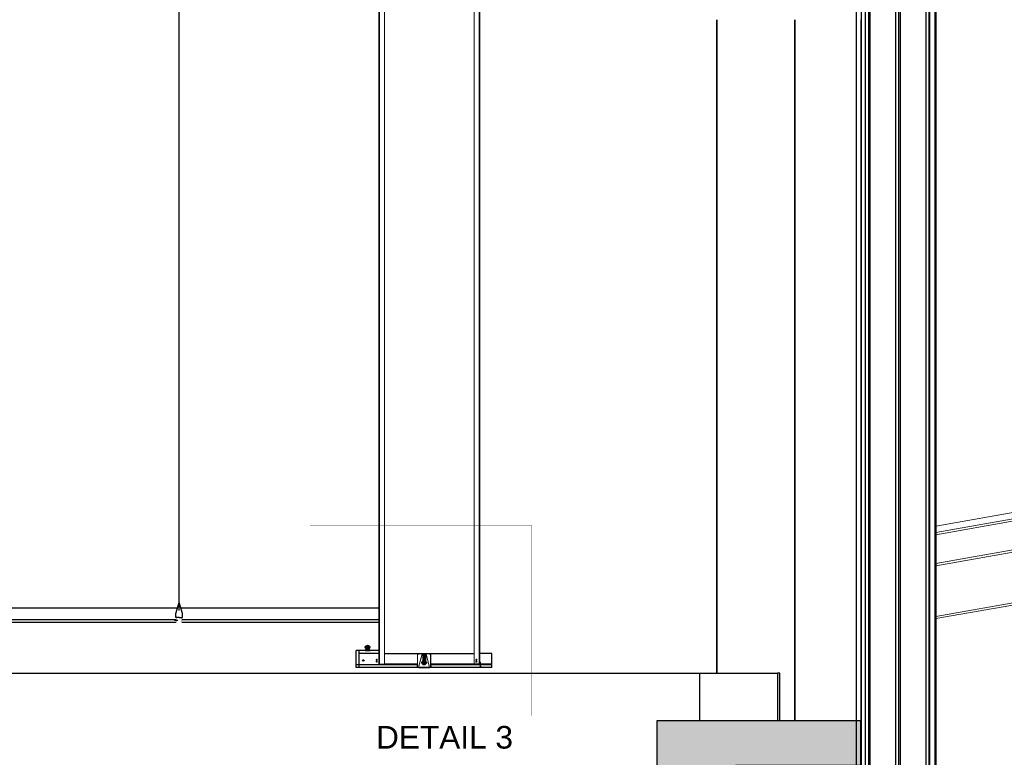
# Model space of a CAD drawing. Header units: millimetres. Extents: x -115474967 to 444143, y -74377 to 241828222.
# Tile 428 of 590: x 75100 to 79454, y -16415 to -13152. Entities that reach past the tile are written whole.
import ezdxf

# ---------------------------------------------------------------- set-up
doc = ezdxf.new("R2010")
doc.units = ezdxf.units.MM
doc.header["$MEASUREMENT"] = 0
doc.linetypes.add('Dashed', pattern=[280, 140, -140])
doc.linetypes.add('HIDDEN2', pattern=[0.1875, 0.125, -0.0625])
for name, color, linetype in [('0-ELEV.1', 9, 'Continuous'), ('0-ELEV.35', 2, 'Continuous'), ('00-3 Elev 03', 9, 'Continuous'), ('CEIL-PLAN', 7, 'Continuous'), ('CEIL-SECT', 2, 'Continuous'), ('CONCRETE', 3, 'Continuous'), ('DIMS-20', 9, 'Continuous')]:
    doc.layers.add(name, color=color, linetype=linetype)
for name, color, linetype, lineweight in [('1 Notes', 7, 'Continuous', 25), ('1HATCH', 8, 'Continuous', 0), ('2 Roof Lines', 8, 'Dashed', 15), ('LAYER_1', 5, 'Continuous', 18), ('Lines', 1, 'Continuous', 9), ('Susp Units 1', 6, 'Continuous', 18)]:
    doc.layers.add(name, color=color, linetype=linetype, lineweight=lineweight)
doc.styles.add('ARIAL', font='arial.ttf')

# ---------------------------------------------------------------- blocks, each defined once
blk = doc.blocks.new('GSCS-008-SHADOW_PERIM_dwg_SCREW PLAN-27616327-3D-1-2')
at = {"layer": 'Susp Units 1', "flags": 128}
blk.add_lwpolyline([(1084, 957.4), (1084, 957.8), (1084.3, 958.2), (1084.6, 958.4), (1084.9, 958.6), (1085.3, 958.7), (1085.7, 958.7), (1086.1, 958.6), (1086.5, 958.4), (1086.7, 958.1), (1087, 957.7), (1087, 957.3), (1087, 956.9), (1086.9, 956.6), (1086.7, 956.2), (1086.4, 955.9), (1086.1, 955.7), (1085.7, 955.6), (1085.3, 955.6), (1084.9, 955.8), (1084.5, 956), (1084.2, 956.2), (1084, 956.6), (1083.9, 957)], close=True, dxfattribs=at)
for points in [[(1085.7, 958.2), (1085.3, 958.2), (1085.3, 957.4), (1084.5, 957.4), (1084.5, 957), (1085.3, 957), (1085.3, 956.2), (1085.7, 956.2)], [(1085.7, 956.2), (1085.7, 957), (1086.5, 957), (1086.5, 957.4), (1085.7, 957.4), (1085.7, 958.2)]]:
    blk.add_lwpolyline(points, dxfattribs=at)
blk = doc.blocks.new('GSCS-008-SHADOW_PERIM_dwg_SCREW-27616328-3D-1-2')
at = {"layer": 'LAYER_1', "color": 7}
for p, q in [((1142.5, 881.8), (1139.4, 882.7)), ((1142.5, 879.6), (1139.4, 880.5)), ((1142.5, 877.4), (1139.4, 878.4)), ((1142.5, 875.3), (1139.4, 876.2)), ((1142.5, 873.1), (1139.4, 874.1)), ((1142.5, 871), (1139.4, 871.9)), ((1142.4, 883.9), (1139.7, 884.8)), ((1142, 886.2), (1140, 886.8)), ((1141.6, 888.5), (1140.4, 888.9))]:
    blk.add_line(p, q, dxfattribs=at)
at = {"layer": 'LAYER_1', "color": 7, "flags": 128}
blk.add_lwpolyline([(1141.9, 872.4), (1141.9, 883.9), (1140.9, 889.6), (1140, 883.9), (1140, 872.4)], dxfattribs=at)
blk.add_lwpolyline([(1137.8, 868.4), (1144.1, 868.4), (1144.1, 868.1), (1137.8, 868.1)], close=True, dxfattribs=at)
at = {"layer": 'LAYER_1', "color": 7}
for centre, start_param, end_param in [((1136.3, 872.3), 3.556056, 4.735263), ((1145.5, 872.3), 1.547922, 2.727129)]:
    blk.add_ellipse(centre, major_axis=(0, 4.21), ratio=0.869565, start_param=start_param, end_param=end_param, dxfattribs=at)
blk = doc.blocks.new('A$C732A7C61')
at = {"color": 9, "linetype": 'HIDDEN2', "ltscale": 0.001}
blk.add_line((6.2, 9.8), (24.1, 9.8), dxfattribs=at)
at = {"const_width": 0.836}
for points in [[(15.2, 0.4), (0, 0.4)], [(40.2, 0.4), (55.4, 0.4)]]:
    blk.add_lwpolyline(points, dxfattribs=at)
blk.add_lwpolyline([(15.2, 0.4), (15.2, 19.3, -0.510499), (18, 21.3), (38.6, 21.3, -0.414214), (40.2, 19.7), (40.2, 0.4)], format="xyb", dxfattribs=at)

msp = doc.modelspace()

# ---------------------------------------------------------------- hatches: boundary and pattern name
at = {"layer": '1HATCH'}
h = msp.add_hatch(dxfattribs=at)
h.set_pattern_fill('AR-CONC', color=256, scale=5)
h.set_pattern_definition([(50, (0, 0), (35.863009, -3.137607), [3.75, -41.25]), (355, (0, 0), (-6.937567, 37.609607), [3, -33]), (100.451444, (2.99, -0.26), (28.925442, 34.472), [3.18701, -35.057106]), (46.1842, (1e-12, 10), (53.362067, -8.275964), [5.625, -61.875]), (96.635635, (4.447, 9.31), (46.733097, 48.70593), [4.780517, -52.585688]), (351.184164, (1e-12, 10), (46.733097, 48.70593), [4.5, -49.5]), (21, (5, 7.5), (29.845353, -20.130945), [3.75, -41.25]), (326, (5, 7.5), (12.165767, 36.257502), [3, -33]), (71.451445, (7.487, 5.822), (42.011119, 16.126558), [3.18701, -35.057106]), (37.5, (0, 0), (0.6079928, 16.6446927), [0, -32.6, 0, -33.5, 0, -33.125]), (7.5, (0, 0), (13.153477, 19.7205856), [0, -19.1, 0, -31.85, 0, -12.625]), (327.5, (-11.15, 1e-12), (26.6911218, -1.1277436), [0, -12.5, 0, -39, 0, -51.75]), (317.5, (-16.15, 2e-12), (29.1593085, 5.005249), [0, -16.25, 0, -25.9, 0, -36.75])])
h.paths.add_polyline_path([(78818.67532, -16451.75325), (78265.19753, -16451.75325), (78265.19753, -16651.75325), (77919.29651, -16651.75325), (77919.29651, -16251.75325), (78818.67532, -16251.75325)])

# ---------------------------------------------------------------- linework, layer by layer
at = {"lineweight": 18}
for p, q in [((76690.50405, -13017.47291, 606.16384), (76690.50405, -16002.25121, -38.93026)), ((77132.39843, -13017.47633, -60.00928), (77132.39843, -16002.24147, -705.10055))]:
    msp.add_line(p, q, dxfattribs=at)
at = {"lineweight": 18, "flags": 128}
for points, elevation in [([(76713.50405, -13017.47309), (76713.50405, -16002.25121), (76688.50405, -16002.25121), (76688.50405, -13017.4729)], -38.93026), ([(77109.39843, -13017.47615), (77109.39843, -16002.24147), (77134.39843, -16002.24147), (77134.39843, -13017.47634)], -705.10055)]:
    msp.add_lwpolyline(points, dxfattribs=dict(at, elevation=elevation))
at = {"color": 2, "linetype": 'Dashed', "const_width": 0.5}
msp.add_lwpolyline([(76383.95729, -16230.31337), (77365.06432, -16230.31337), (77365.06432, -15389.34735), (76383.95729, -15389.34735)], close=True, dxfattribs=at)
at = {"layer": '0-ELEV.1'}
for p, q in [((76651.42479, -15928.33712, -566.35038), (76624.93255, -15928.33712, -566.35038)), ((76632.04861, -15928.33712, -566.35038), (76635.29861, -15925.08712, -566.35038)), ((76632.04861, -15940.07757, -566.35038), (76632.04861, -15928.33712, -566.35038)), ((76635.29861, -15925.08712, -566.35038), (76638.29861, -15925.08712, -566.35038)), ((76638.29861, -15940.07757, -566.35038), (76638.29861, -15919.08712, -566.35038)), ((76641.29861, -15925.08712, -566.35038), (76638.29861, -15925.08712, -566.35038)), ((76644.54861, -15928.33712, -566.35038), (76641.29861, -15925.08712, -566.35038)), ((76644.54861, -15940.07757, -566.35038), (76644.54861, -15928.33712, -566.35038)), ((76627.88282, -15942.07757, -302.64032), (76627.88282, -15940.07757, -302.64032)), ((76649.12794, -15942.07757, -302.64032), (76649.12794, -15940.07757, -302.64032)), ((76882.20257, -15961.02118, -767.58049), (76882.20257, -15996.92118, -767.58049)), ((76888.45257, -15958.02118, -767.58049), (76888.45257, -16006.17118, -767.58049)), ((76894.70257, -15961.02118, -767.58049), (76894.70257, -15996.92118, -767.58049)), ((76864.70257, -16017.02118, -767.58049), (76912.20257, -16017.02118, -767.58049)), ((76912.20257, -16017.52118, -767.58049), (76864.70257, -16017.52118, -767.58049)), ((76901.57875, -15996.92118, -767.58049), (76875.08651, -15996.92118, -767.58049)), ((76882.20257, -15996.92118, -767.58049), (76885.45257, -16000.17118, -767.58049)), ((76885.45257, -16000.17118, -767.58049), (76888.45257, -16000.17118, -767.58049)), ((76891.45257, -16000.17118, -767.58049), (76888.45257, -16000.17118, -767.58049)), ((76894.70257, -15996.92118, -767.58049), (76891.45257, -16000.17118, -767.58049))]:
    msp.add_line(p, q, dxfattribs=at)
at = {"layer": '0-ELEV.1', "elevation": -302.64032}
for points in [[(76627.88282, -15940.07757), (76649.12794, -15940.07757)], [(76627.88282, -15942.07757), (76649.12794, -15942.07757)]]:
    msp.add_lwpolyline(points, dxfattribs=at)
at = {"layer": '0-ELEV.1'}
for centre in [(76638.29861, -15928.33712, -566.35038), (76888.45257, -15996.92118, -767.58049)]:
    msp.add_circle(centre, 9.25, dxfattribs=at)
at = {"layer": '0-ELEV.35', "color": 8, "elevation": 363.52996}
msp.add_lwpolyline([(75805.14182, -15765.37959), (75805.14182, -13029.96129)], dxfattribs=at)
at = {"layer": '0-ELEV.35'}
for points, elevation in [([(74933.65159, -15805.02118), (75792.01443, -15805.02118)], 263.71006), ([(75817.01382, -15805.02118), (76688.50405, -15805.02118)], 263.71006), ([(74933.65159, -15817.52118), (75792.01443, -15817.52118)], 263.71006), ([(75817.01382, -15817.52118), (76688.50405, -15817.52118)], 263.71006), ([(76688.50405, -15942.07757), (76588.50671, -15942.07757)], -302.64032), ([(76588.54534, -16017.52118), (76588.54534, -15942.07757)], -38.93026), ([(76601.54534, -16017.52118), (76601.54534, -15942.07757)], -38.93026), ([(76688.50389, -15955.02687), (76601.54534, -15955.02687)], -140.34048), ([(76858.20257, -16005.24147), (76588.50671, -16005.24147)], -705.10055), ([(77188.39843, -16017.52118), (76588.50671, -16017.52118)], -767.58049), ([(77188.39843, -16005.24147), (76917.70257, -16005.24147)], -705.10055), ([(77188.50671, -16017.52118), (77188.50671, -16005.24147)], -302.64032)]:
    msp.add_lwpolyline(points, dxfattribs=dict(at, elevation=elevation))
at = {"layer": '00-3 Elev 03'}
for p, q in [((79123.38272, -12756.50806), (79123.38272, -16656.50767)), ((79148.32618, -16656.50767), (79148.32618, -12756.50806)), ((79151.68013, -12756.50806), (79151.68013, -16656.50767)), ((78801.33402, -16631.50786), (78801.33402, -12781.50787)), ((78821.37883, -12781.50787), (78821.37883, -16631.50786)), ((78839.55981, -12781.50787), (78839.55981, -16631.50786)), ((78854.52564, -16631.50786), (78854.52564, -12781.50787)), ((78859.55716, -12781.50787), (78859.55716, -16631.50786)), ((78973.14956, -12781.50787), (78973.14956, -16631.50786)), ((78988.11599, -16631.50786), (78988.11599, -12781.50787)), ((78993.14692, -12781.50787), (78993.14692, -16631.50786)), ((79106.73932, -12781.50787), (79106.73932, -16631.50786)), ((79121.70575, -16631.50786), (79121.70575, -12781.50787)), ((78182.56862, -16042.52108), (78182.56862, -13152.20013)), ((78183.77519, -16042.52108), (78183.77519, -13152.20013)), ((78527.8316, -13152.20013), (78527.8316, -16251.75329)), ((78528.52267, -16251.75329), (78528.52267, -13152.20013)), ((78819.60457, -13152.20013), (78819.60457, -16251.75329)), ((67774.17371, -16042.52108), (78107.22574, -16042.52108)), ((78107.22574, -16042.52108), (78451.32663, -16042.52108)), ((78107.22574, -16251.75329), (78107.22574, -16042.52108)), ((78461.7889, -16042.52108), (78451.32663, -16042.52108)), ((78451.32663, -16042.52108), (78451.32663, -16251.75329)), ((78461.7889, -16251.75329), (78461.7889, -16042.52108))]:
    msp.add_line(p, q, dxfattribs=at)
at = {"layer": '2 Roof Lines', "linetype": 'ByBlock', "lineweight": 0, "ltscale": 50}
for p, q in [((79151.68013, -15392.07585), (84803.69499, -14395.4731)), ((79151.68013, -15557.85618), (84808.6144, -14560.38617)), ((79151.68013, -15567.8077), (84810.31629, -14570.03753)), ((79151.68013, -15420.76121), (81422.17682, -15020.41134)), ((79151.68013, -15791.6077), (83378.79911, -15046.2523)), ((79151.68013, -15801.55863), (83380.501, -15055.90366)), ((79151.68013, -15801.63693), (83250.88983, -15078.83558)), ((79151.68013, -15430.66171), (79497.85485, -15369.62147))]:
    msp.add_line(p, q, dxfattribs=at)
at = {"layer": 'CEIL-PLAN'}
for points, elevation in [([(75797.74109, -15754.80658), (74929.18033, -15754.80658)], 363.52996), ([(76688.50405, -15754.80658), (75812.54256, -15754.80658)], 363.52996), ([(76713.50405, -15955.02687), (77109.39843, -15955.02687)], -605.28065), ([(77188.39843, -15955.02687), (77134.39312, -15955.02687)], -605.28065), ([(77188.39843, -16002.24147), (77188.39843, -15955.02687)], -503.87044), ([(76859.20257, -16002.24147), (76713.50405, -16002.24147)], -705.10055), ([(77188.39843, -16002.24147), (76917.70257, -16002.24147)], -705.10055)]:
    msp.add_lwpolyline(points, dxfattribs=dict(at, elevation=elevation))
at = {"layer": 'CEIL-SECT', "color": 8}
for p, q in [((75790.32509, -15779.4927, 363.52996), (75805.14182, -15730.17127, 564.76007)), ((75790.32509, -15779.4927, 363.52996), (75805.14182, -15730.17127, 564.76007)), ((75790.32509, -15779.4927, 363.52996), (75805.14182, -15730.17127, 564.76007)), ((75790.32509, -15779.4927, 363.52996), (75805.14182, -15730.17127, 564.76007)), ((75819.95856, -15779.4927, 363.52996), (75805.14182, -15730.17127, 564.76007)), ((75819.95856, -15779.4927, 363.52996), (75805.14182, -15730.17127, 564.76007)), ((75819.95856, -15779.4927, 363.52996), (75805.14182, -15730.17127, 564.76007)), ((75819.95856, -15779.4927, 363.52996), (75805.14182, -15730.17127, 564.76007)), ((75790.32509, -15796.62982, 363.52996), (75790.32509, -15779.4927, 363.52996)), ((75790.32509, -15796.62982, 363.52996), (75790.32509, -15779.4927, 363.52996)), ((75790.32509, -15796.62982, 363.52996), (75790.32509, -15779.4927, 363.52996)), ((75790.32509, -15796.62982, 363.52996), (75790.32509, -15779.4927, 363.52996)), ((75805.14182, -15796.62982, 363.52996), (75790.32509, -15796.62982, 363.52996)), ((75805.14182, -15796.62982, 363.52996), (75819.95856, -15796.62982, 363.52996)), ((75819.95856, -15796.62982, 363.52996), (75819.95856, -15779.4927, 363.52996)), ((75819.95856, -15796.62982, 363.52996), (75819.95856, -15779.4927, 363.52996)), ((75819.95856, -15796.62982, 363.52996), (75819.95856, -15779.4927, 363.52996)), ((75819.95856, -15796.62982, 363.52996), (75819.95856, -15779.4927, 363.52996))]:
    msp.add_line(p, q, dxfattribs=at)
at = {"layer": 'CONCRETE', "linetype": 'Continuous'}
msp.add_lwpolyline([(78818.67532, -16451.75325), (78265.19753, -16451.75325), (78265.19753, -16651.75325), (77919.29651, -16651.75325), (77919.29651, -16251.75325), (78818.67532, -16251.75325)], close=True, dxfattribs=at)
at = {"layer": 'DIMS-20'}
msp.add_circle((76619.54534, -15986.52118, -38.93026), 3.40847, dxfattribs=at)
msp.add_circle((76619.54534, -15986.52118, -38.93026), 3.40847, dxfattribs=at)
at = {"layer": 'Lines'}
for p, q in [((76859.20257, -15957.52118, -767.58049), (76866.70257, -15957.52118, -767.58049)), ((76859.20257, -16017.02118, -767.58049), (76859.20257, -15957.52118, -767.58049)), ((76859.70257, -15958.02118, -767.58049), (76866.20257, -15958.02118, -767.58049)), ((76859.70257, -16016.42118, -767.58049), (76859.70257, -15958.02118, -767.58049)), ((76862.20257, -15958.57118, -767.58049), (76862.20257, -15958.07118, -767.58049)), ((76862.20257, -15958.07118, -767.58049), (76866.20257, -15958.07118, -767.58049)), ((76862.20257, -15958.57118, -767.58049), (76866.70257, -15958.57118, -767.58049)), ((76863.9139, -16016.42118, -767.58049), (76879.21923, -15957.52118, -767.58049)), ((76864.17658, -16017.02118, -767.58049), (76879.50791, -15958.02118, -767.58049)), ((76866.20257, -15958.07118, -767.58049), (76866.20257, -15958.02118, -767.58049)), ((76866.70257, -15958.57118, -767.58049), (76866.70257, -15957.52118, -767.58049)), ((76897.68591, -15957.52118, -767.58049), (76879.21923, -15957.52118, -767.58049)), ((76897.39723, -15958.02118, -767.58049), (76879.50791, -15958.02118, -767.58049)), ((76879.70257, -15961.02118, -767.58049), (76879.70257, -15958.02118, -767.58049)), ((76879.70257, -15961.02118, -767.58049), (76897.20257, -15961.02118, -767.58049)), ((76897.20257, -15961.02118, -767.58049), (76897.20257, -15958.02118, -767.58049)), ((76912.72856, -16017.02118, -767.58049), (76897.39723, -15958.02118, -767.58049)), ((76910.20257, -15957.52118, -767.58049), (76897.68591, -15957.52118, -767.58049)), ((76912.99125, -16016.42118, -767.58049), (76897.68591, -15957.52118, -767.58049)), ((76910.20257, -15958.57118, -767.58049), (76910.20257, -15957.52118, -767.58049)), ((76917.70257, -15957.52118, -767.58049), (76910.20257, -15957.52118, -767.58049)), ((76914.70257, -15958.57118, -767.58049), (76910.20257, -15958.57118, -767.58049)), ((76910.70257, -15958.07118, -767.58049), (76910.70257, -15958.02118, -767.58049)), ((76917.20257, -15958.02118, -767.58049), (76910.70257, -15958.02118, -767.58049)), ((76914.70257, -15958.07118, -767.58049), (76910.70257, -15958.07118, -767.58049)), ((76914.70257, -15958.57118, -767.58049), (76914.70257, -15958.07118, -767.58049)), ((76917.20257, -16016.42118, -767.58049), (76917.20257, -15958.02118, -767.58049)), ((76917.70257, -16017.02118, -767.58049), (76917.70257, -15957.52118, -767.58049)), ((76852.20257, -16017.02118, -767.58049), (76858.20257, -16017.02118, -767.58049)), ((76864.70257, -16017.52118, -767.58049), (76852.20257, -16017.52118, -767.58049)), ((76857.95257, -16017.02118, -767.58049), (76857.95257, -16011.02118, -767.58049)), ((76858.70257, -16005.02118, -767.58049), (76858.20257, -16005.02118, -767.58049)), ((76858.20257, -16017.02118, -767.58049), (76858.20257, -16005.02118, -767.58049)), ((76858.70257, -16017.02118, -767.58049), (76858.70257, -16005.02118, -767.58049)), ((76864.70257, -16017.02118, -767.58049), (76858.70257, -16017.02118, -767.58049)), ((76863.9139, -16016.42118, -767.58049), (76859.70257, -16016.42118, -767.58049)), ((76864.70257, -16017.52118, -767.58049), (76864.70257, -16017.02118, -767.58049)), ((76912.20257, -16017.52118, -767.58049), (76912.20257, -16017.02118, -767.58049)), ((76912.20257, -16017.02118, -767.58049), (76918.20257, -16017.02118, -767.58049)), ((76924.70257, -16017.52118, -767.58049), (76912.20257, -16017.52118, -767.58049)), ((76912.99125, -16016.42118, -767.58049), (76917.20257, -16016.42118, -767.58049)), ((76918.70257, -16005.02118, -767.58049), (76918.20257, -16005.02118, -767.58049)), ((76918.20257, -16017.02118, -767.58049), (76918.20257, -16005.02118, -767.58049)), ((76918.70257, -16017.02118, -767.58049), (76918.70257, -16005.02118, -767.58049)), ((76924.70257, -16017.02118, -767.58049), (76918.70257, -16017.02118, -767.58049)), ((76918.95257, -16017.02118, -767.58049), (76918.95257, -16011.02118, -767.58049)), ((76924.70257, -16017.52118, -767.58049), (76924.70257, -16017.02118, -767.58049))]:
    msp.add_line(p, q, dxfattribs=at)

# ---------------------------------------------------------------- block references
at = {"yscale": 1.5, "zscale": 1.5}
for p, xscale in [((78307.30434, -17419.18157, -503.87044), -1.5), ((78307.30434, -17427.48718, -503.87044), -1.5), ((75491.41015, -17419.17184, -705.10055), 1.5), ((75491.41015, -17427.47744, -705.10055), 1.5)]:
    msp.add_blockref('GSCS-008-SHADOW_PERIM_dwg_SCREW PLAN-27616327-3D-1-2', p, dxfattribs=dict(at, xscale=xscale))
msp.add_blockref('GSCS-008-SHADOW_PERIM_dwg_SCREW-27616328-3D-1-2', (75996.40201, -16882.98156, -705.10055))
at = {"layer": 'CEIL-SECT'}
msp.add_blockref('A$C732A7C61', (75776.828, -15817.9392, 363.52996), dxfattribs=at)

# ---------------------------------------------------------------- texts
at = {"layer": '1 Notes', "insert": (76675.95526, -16276.37669), "char_height": 100, "width": 606.1095674, "attachment_point": 1, "style": 'ARIAL'}
msp.add_mtext('DETAIL 3', dxfattribs=at)

doc.saveas('drawing.dxf')
